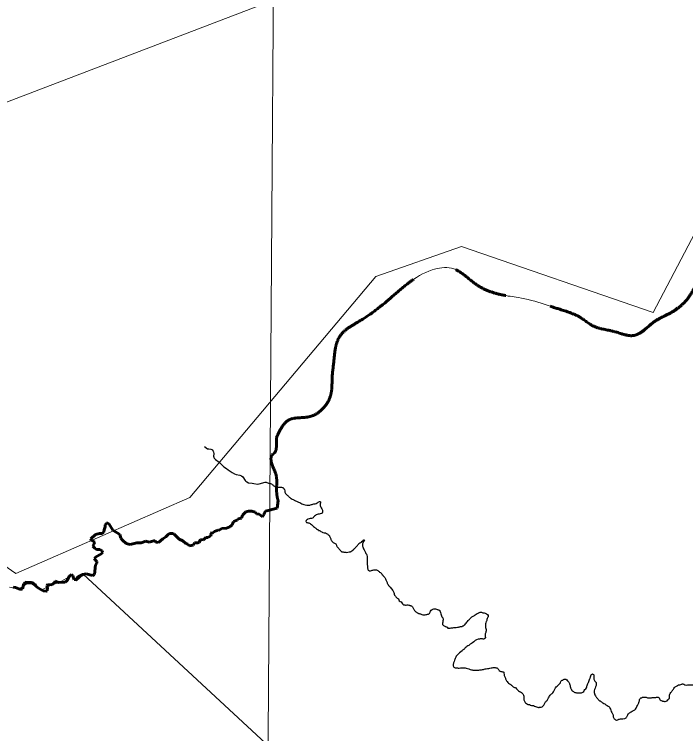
# Model space of a CAD drawing. Extents: x 553962 to 842807, y 8883888 to 9032388.
# Drawn here: x 817747 to 820576, y 9016862 to 9019896 of the extents above; entities that cross this region are included whole.
import ezdxf

# ---------------------------------------------------------------- set-up
doc = ezdxf.new("R2010")
doc.units = 0
doc.header["$LTSCALE"] = 160
doc.linetypes.add('LONG_DASH_SHORT_DASH', pattern=[9.9, 6, -1.2, 1.5, -1.2])
doc.layers.add('60', color=7, linetype='Continuous', lineweight=13)

msp = doc.modelspace()

# ---------------------------------------------------------------- linework, layer by layer
at = {"layer": '60'}
for points in [[(818862.6, 9023442.8), (818808, 9015657), (818721.3, 9003930.5)], [(819905.2, 9020365.7), (817706.2, 9019523.1), (813588.8, 9019569.9), (808956.8, 9022565.9)], [(809649.7, 9020412.6), (810344.7, 9019680.4), (810859.7, 9018886.5), (812314.9, 9018581.7), (812760.3, 9018136), (813846, 9017077.5), (814277.6, 9018177.8), (815942.8, 9018414.8), (816889.4, 9018136.3), (817752.4, 9017537.4), (818486.4, 9017857.5), (819269.7, 9018790.9), (819631.6, 9018916.2), (820439, 9018637.7), (821335.6, 9020348.8)], [(818477.8, 9017660.6), (818483, 9017653.6), (818500.1, 9017656.7), (818500.1, 9017656.7), (818505.6, 9017666.1), (818520.5, 9017666.4), (818525, 9017668.5), (818531.5, 9017681.3), (818543.2, 9017679), (818553.3, 9017689.2), (818561.6, 9017689.6), (818575.3, 9017695.8), (818575.6, 9017701.5), (818573.8, 9017707.6), (818582.4, 9017708.4), (818590.6, 9017715), (818604.3, 9017719.5), (818607.2, 9017718.7), (818621.5, 9017727), (818641.2, 9017728.8), (818654.1, 9017733.5), (818664.4, 9017742.5), (818670, 9017756.6), (818685.2, 9017762.2), (818689.8, 9017768.4), (818704.1, 9017770.8), (818708.4, 9017783.3), (818722.3, 9017797.6), (818732.9, 9017800), (818746.8, 9017799.6), (818761.1, 9017796.1), (818767.6, 9017788.8), (818778.1, 9017787.7), (818792.9, 9017776.2), (818799.7, 9017787.7), (818800.2, 9017794), (818804.5, 9017800.2), (818853.9, 9017813), (818858.3, 9017843.7)], [(818036.2, 9017533.9), (818048.9, 9017536), (818076.5, 9017528.5), (818084.8, 9017532.9), (818088.4, 9017573.6), (818094.7, 9017580.3), (818094.3, 9017588.5), (818087.6, 9017594.4), (818084.3, 9017600.8), (818088.7, 9017605.6), (818114.9, 9017621.6), (818118, 9017626.6), (818117.2, 9017633.3), (818107.4, 9017638), (818092.9, 9017639.2), (818085.5, 9017643.9), (818077.8, 9017652.8), (818082.7, 9017661.9), (818084.9, 9017669.5), (818081.8, 9017673.4), (818070.4, 9017678.5), (818068.8, 9017684), (818088, 9017701.3), (818104.7, 9017705.4), (818118.4, 9017705.5), (818124.3, 9017713.2), (818124.7, 9017721.1), (818129.4, 9017733.6), (818129.4, 9017742.2), (818134.5, 9017749.2), (818140.4, 9017749.2), (818146.2, 9017745.3), (818161.4, 9017720.1), (818191.1, 9017701.3), (818194.8, 9017686.3), (818202, 9017677.5), (818217.4, 9017663.7), (818235.1, 9017660.1), (818262.5, 9017666.7), (818281, 9017667.4), (818300.1, 9017673.2), (818314.4, 9017669.5), (818334, 9017675.8), (818338.3, 9017675.4), (818344.2, 9017669.5), (818353.6, 9017667.6), (818372.6, 9017683.8), (818385.5, 9017691.6), (818394.5, 9017701.8), (818400, 9017705.7), (818413.7, 9017706.5), (818419.6, 9017703), (818441, 9017682.4), (818457.2, 9017674.7), (818468.6, 9017664), (818477.8, 9017660.6)], [(818997.5, 9016642.7), (818036.2, 9017534.1), (818038.5, 9017533), (818008.6, 9017506.4), (817992, 9017529.7), (817965.4, 9017516.4), (817935.5, 9017499.8), (817899, 9017486.5), (817859.1, 9017466.5), (817819.2, 9017493.1), (817799.3, 9017493.1), (817766.1, 9017473.2), (817726.2, 9017479.8)], [(819814.5, 9014112.2), (819884.1, 9014209.7), (819799.5, 9014316), (819722.9, 9014372.7), (819552.2, 9014359.8), (819490.4, 9014391.1), (819740.9, 9014584.8), (819612.3, 9015057.2), (820135.8, 9014868), (820142.6, 9015055.8), (820170.1, 9015149.8), (820162.3, 9015320.6), (820143.2, 9015527.1), (820159.2, 9015677), (819282, 9015890.5), (819214.8, 9016218.8), (818997.5, 9016642.7), (818036.2, 9017533.9)]]:
    msp.add_lwpolyline(points, dxfattribs=at)
at = {"layer": '60', "lineweight": 25}
msp.add_lwpolyline([(818547.3, 9018073.5), (818560.4, 9018063.8), (818566.8, 9018062.6), (818574.6, 9018062.1), (818578.5, 9018061.1), (818580.9, 9018059.2), (818584.8, 9018053.2), (818586.2, 9018050.2), (818586.8, 9018042.7), (818586.3, 9018031.7), (818586.8, 9018027.7), (818587.5, 9018026), (818589.4, 9018023.6), (818594, 9018018.7), (818610.3, 9018007.2), (818615.9, 9018001.6), (818620.4, 9017995.6), (818629, 9017987.8), (818640.2, 9017979.9), (818648.1, 9017974.8), (818664.8, 9017963), (818674.5, 9017957.2), (818681.4, 9017955.1), (818696.9, 9017952.3), (818704.2, 9017948.7), (818709.1, 9017944.5), (818719, 9017929.9), (818722.1, 9017926.5), (818726.2, 9017923.5), (818734.1, 9017920.4), (818749.1, 9017918.6), (818756.2, 9017916.7), (818771.6, 9017914.6), (818778.3, 9017915.2), (818803.8, 9017922.1), (818807.7, 9017922), (818817.7, 9017918.1)], dxfattribs=at)
at = {"layer": '60', "linetype": 'LONG_DASH_SHORT_DASH', "lineweight": 60}
for points in [[(818477.8, 9017660.6), (818483, 9017653.6), (818500.1, 9017656.7), (818500.1, 9017656.7), (818505.6, 9017666.1), (818520.5, 9017666.4), (818525, 9017668.5), (818531.5, 9017681.3), (818543.2, 9017679), (818553.3, 9017689.2), (818561.6, 9017689.6), (818575.3, 9017695.8), (818575.6, 9017701.5), (818573.8, 9017707.6), (818582.4, 9017708.4), (818590.6, 9017715), (818604.3, 9017719.5), (818607.2, 9017718.7), (818621.5, 9017727), (818641.2, 9017728.8), (818654.1, 9017733.5), (818664.4, 9017742.5), (818670, 9017756.6), (818685.2, 9017762.2), (818689.8, 9017768.4), (818704.1, 9017770.8), (818708.4, 9017783.3), (818722.3, 9017797.6), (818732.9, 9017800), (818746.8, 9017799.6), (818761.1, 9017796.1), (818767.6, 9017788.8), (818778.1, 9017787.7), (818792.9, 9017776.2), (818799.7, 9017787.7), (818800.2, 9017794), (818804.5, 9017800.2), (818853.9, 9017813), (818858.1, 9017844.7)], [(818477.8, 9017660.6), (818483, 9017653.6), (818500.1, 9017656.7), (818500.1, 9017656.7), (818505.6, 9017666.1), (818520.5, 9017666.4), (818525, 9017668.5), (818531.5, 9017681.3), (818543.2, 9017679), (818553.3, 9017689.2), (818561.6, 9017689.6), (818575.3, 9017695.8), (818575.6, 9017701.5), (818573.8, 9017707.6), (818582.4, 9017708.4), (818590.6, 9017715), (818604.3, 9017719.5), (818607.2, 9017718.7), (818621.5, 9017727), (818641.2, 9017728.8), (818654.1, 9017733.5), (818664.4, 9017742.5), (818670, 9017756.6), (818685.2, 9017762.2), (818689.8, 9017768.4), (818704.1, 9017770.8), (818708.4, 9017783.3), (818722.3, 9017797.6), (818732.9, 9017800), (818746.8, 9017799.6), (818761.1, 9017796.1), (818767.6, 9017788.8), (818778.1, 9017787.7), (818792.9, 9017776.2), (818799.7, 9017787.7), (818800.2, 9017794), (818804.5, 9017800.2), (818853.9, 9017813), (818858.1, 9017844.7)], [(817741.4, 9017480.2), (817750.8, 9017478.6), (817772, 9017470.4), (817781, 9017472.3), (817785.7, 9017493.8), (817791.6, 9017500.5), (817816.8, 9017499.9), (817824.7, 9017497.6), (817832.1, 9017492.5), (817836.9, 9017484.3), (817848.6, 9017475.7), (817867.6, 9017464.9), (817880.2, 9017462.2), (817885.2, 9017464.9), (817885.7, 9017475.1), (817883.3, 9017486.4), (817887.4, 9017491.3), (817904.3, 9017490.1), (817913.6, 9017497.7), (817918.7, 9017504.7), (817933.5, 9017499.9), (817961.1, 9017501), (817968.9, 9017507.9), (817977, 9017524), (817987.5, 9017533.3), (817993.6, 9017529.1), (817995.7, 9017517.7), (817998.6, 9017512.5), (818004.9, 9017512.1), (818015.7, 9017523.5), (818035.6, 9017533.8), (818048.9, 9017536), (818076.5, 9017528.5), (818084.8, 9017532.9), (818088.4, 9017573.6), (818094.7, 9017580.3), (818094.3, 9017588.5), (818087.6, 9017594.4), (818084.3, 9017600.8), (818088.7, 9017605.6), (818114.9, 9017621.6), (818118, 9017626.6), (818117.2, 9017633.3), (818107.4, 9017638), (818092.9, 9017639.2), (818085.5, 9017643.9), (818077.8, 9017652.8), (818082.7, 9017661.9), (818084.9, 9017669.5), (818081.8, 9017673.4), (818070.4, 9017678.5), (818068.8, 9017684), (818088, 9017701.3), (818104.7, 9017705.4), (818118.4, 9017705.5), (818124.3, 9017713.2), (818124.7, 9017721.1), (818129.4, 9017733.6), (818129.4, 9017742.2), (818134.5, 9017749.2), (818140.4, 9017749.2), (818146.2, 9017745.3), (818161.4, 9017720.1), (818191.1, 9017701.3), (818194.8, 9017686.3), (818202, 9017677.5), (818217.4, 9017663.7), (818235.1, 9017660.1), (818262.5, 9017666.7), (818281, 9017667.4), (818300.1, 9017673.2), (818314.4, 9017669.5), (818334, 9017675.8), (818338.3, 9017675.4), (818344.2, 9017669.5), (818353.6, 9017667.6), (818372.6, 9017683.8), (818385.5, 9017691.6), (818394.5, 9017701.8), (818400, 9017705.7), (818413.7, 9017706.5), (818419.6, 9017703), (818441, 9017682.4), (818457.2, 9017674.7), (818468.6, 9017664), (818477.8, 9017660.6)], [(817741.4, 9017480.2), (817750.8, 9017478.6), (817772, 9017470.4), (817781, 9017472.3), (817785.7, 9017493.8), (817791.6, 9017500.5), (817816.8, 9017499.9), (817824.7, 9017497.6), (817832.1, 9017492.5), (817836.9, 9017484.3), (817848.6, 9017475.7), (817867.6, 9017464.9), (817880.2, 9017462.2), (817885.2, 9017464.9), (817885.7, 9017475.1), (817883.3, 9017486.4), (817887.4, 9017491.3), (817904.3, 9017490.1), (817913.6, 9017497.7), (817918.7, 9017504.7), (817933.5, 9017499.9), (817961.1, 9017501), (817968.9, 9017507.9), (817977, 9017524), (817987.5, 9017533.3), (817993.6, 9017529.1), (817995.7, 9017517.7), (817998.6, 9017512.5), (818004.9, 9017512.1), (818015.7, 9017523.5), (818035.6, 9017533.8), (818043.4, 9017535.1)]]:
    msp.add_lwpolyline(points, dxfattribs=at)
at = {"layer": '60', "lineweight": 25}
for points in [[(834098.3, 9023598.3), (833988.4, 9022572.2), (831790.3, 9018394.6), (827540.7, 9013447.3), (823584.2, 9008500), (821093, 9005495), (819957.4, 9003662.7)], [(834098.3, 9023598.3), (833988.4, 9022572.2), (831790.3, 9018394.6), (827540.7, 9013447.3), (823584.2, 9008500), (821093, 9005495), (819957.4, 9003662.7)], [(818817.7, 9017918.1), (818833.6, 9017913.2), (818838.1, 9017909.1), (818847.7, 9017902.4), (818851.2, 9017901.3), (818864, 9017901.7), (818873.1, 9017901.1), (818877.7, 9017899.5), (818880.7, 9017896.9), (818882.7, 9017894.9), (818885.2, 9017891.3)], [(818885.2, 9017891.3), (818887.1, 9017881.1), (818890.1, 9017874.9), (818895.1, 9017869.3), (818900.2, 9017864.7), (818903.2, 9017861.6), (818913.3, 9017853.8), (818921.3, 9017849.2), (818932, 9017844), (818939.1, 9017840.8), (818949.2, 9017836.2), (818966.4, 9017827.8), (818979.1, 9017825.7), (818983.7, 9017825.6), (818992.3, 9017826), (819004.6, 9017830), (819023.4, 9017834.8), (819027.5, 9017837.9), (819032.2, 9017840.9), (819036.7, 9017840.3), (819036.7, 9017835.7), (819036.1, 9017828.1), (819037, 9017820), (819040, 9017814.3), (819043.5, 9017807.2), (819045.4, 9017800.5), (819045.4, 9017797), (819043.8, 9017791.9), (819040.2, 9017789.9), (819031, 9017788), (819022.9, 9017786.5), (819015.2, 9017781.5), (819009.6, 9017777.5), (819005.4, 9017772.5), (818999.3, 9017770), (818993.7, 9017769.5), (818984, 9017766.1), (818980.9, 9017764.6), (818974.7, 9017757), (818978.4, 9017753), (818983.7, 9017751.7), (818990.9, 9017750.2), (818995, 9017747.1), (819011.1, 9017732.7), (819016.6, 9017728.1), (819024.2, 9017722.9), (819027.2, 9017721.3), (819029.2, 9017719.3), (819029.7, 9017719.3), (819035.8, 9017716.7), (819041.9, 9017712.5), (819046.4, 9017710.4), (819057.6, 9017708.3), (819067.2, 9017703.1), (819072.2, 9017699)], [(819072.2, 9017699), (819074.8, 9017695.9), (819076.2, 9017692.3), (819079.2, 9017686.2), (819080.7, 9017680.1), (819083.2, 9017676.5), (819086.7, 9017671.8), (819090.7, 9017668.2), (819096.3, 9017665.6), (819101.3, 9017662), (819104.3, 9017656.9), (819105.8, 9017652.3), (819113.8, 9017642.6), (819116.8, 9017637.9), (819122.3, 9017632.3), (819125.4, 9017629.7), (819129.4, 9017629.2), (819135, 9017627.6), (819141.6, 9017627), (819146.2, 9017626.4), (819157.9, 9017628.3), (819160.5, 9017628.3), (819165.1, 9017629.8), (819172.8, 9017635.8), (819176.9, 9017638.8), (819179.4, 9017641.9), (819181, 9017643.4), (819185.6, 9017648.4), (819191.3, 9017653.9), (819194.4, 9017658.5), (819199, 9017664), (819207.2, 9017668.5), (819209.3, 9017670), (819211.8, 9017673.1), (819213.4, 9017674.1), (819215.4, 9017675.6), (819217.5, 9017678.6), (819220.6, 9017679.6), (819222.1, 9017677), (819217.9, 9017671.5), (819215.3, 9017665.9), (819213.7, 9017659.8), (819216.6, 9017646), (819221.1, 9017636.8), (819226.1, 9017626.1), (819230.6, 9017618.4), (819233, 9017609.7), (819233.4, 9017602.1), (819233.3, 9017596), (819234.2, 9017584.8), (819234.1, 9017575.6), (819234.6, 9017571), (819234.5, 9017563.9), (819236, 9017556.8), (819238.4, 9017551.7)], [(819238.4, 9017551.7), (819242.5, 9017548.6), (819248.1, 9017548.5), (819254.7, 9017551), (819257.8, 9017552), (819266.4, 9017553.4), (819273.6, 9017552.8), (819278.1, 9017550.2), (819283.6, 9017545.1), (819289.2, 9017541.5), (819293.2, 9017538.4), (819297.2, 9017532.2), (819301.8, 9017527.1), (819303.8, 9017524.5), (819308.3, 9017519.9), (819312.8, 9017510.7), (819317.7, 9017499.4), (819319.7, 9017494.3), (819324.2, 9017486.6), (819345.7, 9017456.9), (819351.2, 9017443.1), (819354.7, 9017439.5), (819360.2, 9017433.8), (819365.2, 9017430.2), (819368.7, 9017422.6), (819376.8, 9017417.4), (819382.3, 9017409.7), (819387.3, 9017405.6), (819392.9, 9017404.5), (819398, 9017404.4), (819405.7, 9017404.9), (819412.2, 9017403.3), (819415.8, 9017402.2), (819420.4, 9017400.6), (819422.9, 9017398.6), (819429.4, 9017388.8), (819431.9, 9017383.7), (819434.4, 9017379.6), (819439.4, 9017375.5), (819443.9, 9017371.9), (819446, 9017370.8), (819450, 9017368.8), (819455.6, 9017367.7), (819461.2, 9017366.1), (819475.4, 9017362.4), (819488.6, 9017365.3), (819491.7, 9017365.8), (819495.8, 9017368.8), (819498.9, 9017374.4), (819510.8, 9017387.5), (819525.5, 9017386.8), (819530.6, 9017385.2), (819535.1, 9017383.6), (819544.1, 9017367.8), (819547.1, 9017358.6)], [(819547.1, 9017358.6), (819551.1, 9017351.4), (819553.1, 9017349.4), (819553.5, 9017341.2), (819552.9, 9017334.6), (819551.8, 9017328), (819551.7, 9017321.9), (819553.7, 9017318.8), (819557.8, 9017317.2), (819563.3, 9017313.1), (819567.9, 9017312.6), (819574, 9017307.4), (819584.1, 9017306.8), (819598.9, 9017309.2), (819619.3, 9017311.5), (819623.9, 9017313), (819629.5, 9017313.4), (819637.6, 9017315.9), (819640.7, 9017317.9), (819644.8, 9017321.4), (819650.5, 9017328.5), (819662.3, 9017341.6), (819667, 9017346.1), (819675.2, 9017354.7), (819685.5, 9017360.7), (819701.8, 9017370.2), (819705.9, 9017372.2), (819709.5, 9017373.7), (819721.2, 9017372), (819740.5, 9017364.2), (819743.9, 9017355), (819741.3, 9017350.4), (819736.1, 9017336.2), (819735, 9017334.2), (819732.8, 9017313.9), (819733.2, 9017305.2), (819734.7, 9017302.2), (819735.6, 9017298.1), (819732.4, 9017285.9), (819731.2, 9017271.7), (819730.7, 9017263.5), (819727.6, 9017262.5), (819725.5, 9017260.5), (819719.9, 9017261.6), (819707.7, 9017260.7), (819701.1, 9017259.8), (819677.5, 9017245.2), (819670.3, 9017240.2), (819664.7, 9017236.7), (819658.6, 9017231.7), (819650.4, 9017227.2), (819644.7, 9017220.7), (819640.6, 9017217.1), (819638, 9017215.1), (819634.4, 9017211.6)], [(819634.4, 9017211.6), (819612.3, 9017192), (819607.1, 9017184.9), (819601.9, 9017171.2), (819598.2, 9017161.1), (819597.7, 9017157.5), (819595.6, 9017150.9), (819602.1, 9017140.2), (819614.8, 9017139), (819618.8, 9017138.3), (819621.4, 9017138.5), (819642.2, 9017139.3), (819650.9, 9017138.2), (819662, 9017135), (819673.2, 9017130.8), (819679.3, 9017130.2), (819686.4, 9017129.6), (819696.6, 9017129), (819700.1, 9017129), (819701.1, 9017129), (819708.8, 9017130.4), (819712.3, 9017130.9), (819727.1, 9017133.8), (819734.8, 9017135.2), (819746.5, 9017137.1), (819755.7, 9017139.1), (819765.4, 9017140.5), (819773, 9017140.4), (819780.1, 9017139.3), (819784.7, 9017136.7), (819788.1, 9017131.1), (819793.7, 9017126), (819801.3, 9017123.3), (819806.9, 9017122.8), (819811.3, 9017106.4), (819816.2, 9017095.7), (819821.2, 9017085), (819826.7, 9017077.8), (819833.8, 9017072.1), (819843.3, 9017064.9), (819849.4, 9017059.2), (819860.5, 9017054.5), (819866, 9017047.8), (819872.1, 9017042.7), (819880.7, 9017037.5), (819887.2, 9017032.8), (819891.7, 9017026.2), (819892.7, 9017023.1), (819894.2, 9017018), (819894.6, 9017015.1)], [(820167.1, 9017078.2), (820172.8, 9017094), (820173.9, 9017097.5), (820175, 9017102.1), (820177.1, 9017107.7), (820178.1, 9017109.7), (820182.2, 9017113.2), (820184.8, 9017113.2), (820188.8, 9017109.6), (820188.7, 9017102.4), (820189.6, 9017091.7), (820192.1, 9017086.1), (820195.1, 9017081.5), (820197.6, 9017078.9), (820199.6, 9017074.8), (820198.4, 9017065.2), (820194.2, 9017054), (820192.1, 9017047.4), (820190, 9017037.8), (820193.9, 9017025.5), (820197.4, 9017018.4), (820200.4, 9017014.8), (820204.4, 9017010.7), (820211.5, 9017001.9), (820215.5, 9016999.9), (820227.6, 9016991.6), (820235.7, 9016986.9), (820242.8, 9016981.2), (820245.3, 9016980.2), (820252.4, 9016975.6), (820256.9, 9016969.9), (820260.3, 9016961.2), (820264.8, 9016950.5), (820267.8, 9016945.9), (820270.3, 9016941.3), (820270.7, 9016936.2), (820271.2, 9016933.1), (820273.2, 9016927), (820277.7, 9016922.4), (820284.3, 9016919.2), (820288.3, 9016919.7), (820292.9, 9016921.2), (820297.6, 9016923.2), (820305.2, 9016923.6), (820318.4, 9016925), (820322, 9016926.5), (820327.1, 9016931), (820329.7, 9016935.6), (820331.8, 9016941.6), (820336.5, 9016947.2), (820340.1, 9016949.2), (820343.2, 9016951.7), (820351.3, 9016956.7), (820362.1, 9016962.2), (820370.4, 9016976.8)], [(819894.6, 9017015.1), (819895.5, 9017001.2), (819898.5, 9016996.1), (819901.5, 9016991.5), (819908.6, 9016986.8), (819911.6, 9016985.3), (819917.7, 9016984.7), (819926.3, 9016980.5), (819931.9, 9016981), (819935.5, 9016979.9), (819942.6, 9016976.3), (819951.2, 9016973.7), (819955.7, 9016972.6), (819960.8, 9016973), (819966.9, 9016973.5), (819981.3, 9016987.1), (819987.6, 9016997.7), (819992.2, 9017002.2), (819998.4, 9017013.3), (820002.6, 9017020.4), (820007.8, 9017027.5), (820013.4, 9017031.5), (820018.5, 9017037.6), (820020.6, 9017040.6), (820025.8, 9017051.7), (820037.2, 9017064.8), (820048.5, 9017076.4)], [(820048.5, 9017076.4), (820050.1, 9017082), (820053.2, 9017085.6), (820057.8, 9017088), (820061.4, 9017090.6), (820067.5, 9017091.5), (820071.6, 9017091), (820077.6, 9017084.8), (820080.6, 9017081.7), (820085.6, 9017075.5), (820087.1, 9017071.5), (820089.1, 9017064.3), (820090, 9017059.2), (820091, 9017056.7), (820091, 9017054.6), (820093.5, 9017049.5), (820095.5, 9017045.9), (820098, 9017042.3), (820100.5, 9017041.3), (820106.6, 9017037.2), (820113.1, 9017035), (820119.7, 9017034), (820123.8, 9017033.4), (820130.4, 9017033.3), (820135, 9017033.8), (820140.1, 9017035.3), (820146.3, 9017039.8), (820151.4, 9017047.4), (820158.1, 9017054.9), (820159.2, 9017058), (820161.3, 9017065.1), (820164.5, 9017073.7), (820167.1, 9017078.2)], [(820370.4, 9016976.8), (820375.1, 9016984.4), (820377.2, 9016989), (820379.2, 9016994.1), (820380.3, 9016997.6), (820381.9, 9017001.7), (820381.9, 9017005.2), (820384.5, 9017009.8), (820387.6, 9017012.8), (820390.7, 9017013.3), (820391.2, 9017013.3), (820394.2, 9017015.3), (820399.3, 9017015.7), (820404.9, 9017016.2), (820415.6, 9017013.5), (820421.7, 9017012.4), (820424.7, 9017012.4), (820427.8, 9017012.4), (820435.4, 9017013.8), (820440.5, 9017014.3), (820445.1, 9017014.7), (820451.2, 9017014.7), (820456.3, 9017015.6), (820460.9, 9017015.6), (820464.4, 9017011), (820466.4, 9017008.9), (820469.4, 9017003.8), (820477, 9016999.6), (820481, 9016998.6), (820486.6, 9016998), (820494.3, 9016998.4), (820501.5, 9017004), (820502.5, 9017006), (820507.6, 9017010.5), (820507.7, 9017015.1), (820508.3, 9017020.2), (820509.4, 9017027.8), (820514, 9017035.4), (820518.2, 9017040.9), (820526.9, 9017052.6), (820530.6, 9017058.6), (820534.7, 9017060.6), (820539.8, 9017063.1), (820545.4, 9017067.1), (820552, 9017068.1), (820558.7, 9017070.5), (820560.7, 9017071), (820564.3, 9017071.5), (820572.4, 9017067.3), (820584.6, 9017067.2), (820592.7, 9017068.1), (820604.4, 9017067), (820612.1, 9017069), (820617.2, 9017069.4), (820624.8, 9017068.8)]]:
    msp.add_spline(points, degree=3, dxfattribs=at)
at = {"layer": '60', "linetype": 'LONG_DASH_SHORT_DASH', "lineweight": 60}
for points in [[(818851.4, 9018111.2), (818907.5, 9018187.1), (818988.8, 9018198.5), (819079.4, 9018288), (819086.2, 9018363.5), (819094.3, 9018442.9), (819104.7, 9018508.1), (819120.6, 9018541.2), (819200.4, 9018601.3), (819340.8, 9018706.6), (819406.6, 9018761.8), (819507.8, 9018817.8), (819589, 9018825.3), (819695, 9018755.5), (819802.8, 9018712.6), (819870.9, 9018701.1), (819980.4, 9018673.6), (820045.7, 9018651.9), (820128.5, 9018619.7), (820189.6, 9018580.1), (820275.2, 9018558.1), (820357.1, 9018541.3), (820448.3, 9018602.5), (820520, 9018641), (820597.7, 9018715.3), (820629.3, 9018769.9), (820666.7, 9018803.9), (820680.5, 9018812)], [(818851.4, 9018111.2), (818907.5, 9018187.1), (818988.8, 9018198.5), (819079.4, 9018288), (819086.2, 9018363.5), (819094.3, 9018442.9), (819104.7, 9018508.1), (819120.6, 9018541.2), (819200.4, 9018601.3), (819340.8, 9018706.6), (819406.6, 9018761.8), (819507.8, 9018817.8), (819589, 9018825.3), (819695, 9018755.5), (819802.8, 9018712.6), (819870.9, 9018701.1), (819980.4, 9018673.6), (820045.7, 9018651.9), (820128.5, 9018619.7), (820189.6, 9018580.1), (820275.2, 9018558.1), (820357.1, 9018541.3), (820448.3, 9018602.5), (820520, 9018641), (820542.5, 9018657.5)], [(818851.4, 9018111.2), (818907.5, 9018187.1), (818988.8, 9018198.5), (819079.4, 9018288), (819086.2, 9018363.5), (819094.3, 9018442.9), (819104.7, 9018508.1), (819120.6, 9018541.2), (819200.4, 9018601.3), (819340.8, 9018706.6), (819406.6, 9018761.8), (819507.8, 9018817.8), (819589, 9018825.3), (819695, 9018755.5), (819802.8, 9018712.6), (819870.9, 9018701.1), (819980.4, 9018673.6), (820045.7, 9018651.9), (820128.5, 9018619.7), (820189.6, 9018580.1), (820275.2, 9018558.1), (820357.1, 9018541.3), (820448.3, 9018602.5), (820520, 9018641), (820542.5, 9018657.5)], [(818858.3, 9017843.7), (818853.3, 9017867.3), (818852.4, 9017919.8), (818849.7, 9017953.2), (818834.5, 9017992.1), (818836.1, 9018040.7), (818841.3, 9018044.3), (818851.1, 9018076), (818851.4, 9018111.2)]]:
    msp.add_spline(points, degree=3, dxfattribs=at)
at = {"layer": '60'}
for points in [[(818851.4, 9018111.2), (818907.5, 9018187.1), (818988.8, 9018198.5), (819079.4, 9018288), (819086.2, 9018363.5), (819094.3, 9018442.9), (819104.7, 9018508.1), (819120.6, 9018541.2), (819200.4, 9018601.3), (819340.8, 9018706.6), (819406.6, 9018761.8), (819507.8, 9018817.8), (819589, 9018825.3), (819695, 9018755.5), (819802.8, 9018712.6), (819870.9, 9018701.1), (819980.4, 9018673.6), (820045.7, 9018651.9), (820128.5, 9018619.7), (820189.6, 9018580.1), (820275.2, 9018558.1), (820357.1, 9018541.3), (820448.3, 9018602.5), (820520, 9018641), (820597.7, 9018715.3), (820629.3, 9018769.9), (820666.7, 9018803.9), (820680.5, 9018812)], [(818858.3, 9017843.7), (818853.3, 9017867.3), (818852.4, 9017919.8), (818849.7, 9017953.2), (818834.5, 9017992.1), (818836.1, 9018040.7), (818841.3, 9018044.3), (818851.1, 9018076), (818851.4, 9018111.2)]]:
    msp.add_spline(points, degree=3, dxfattribs=at)

doc.saveas('drawing.dxf')
